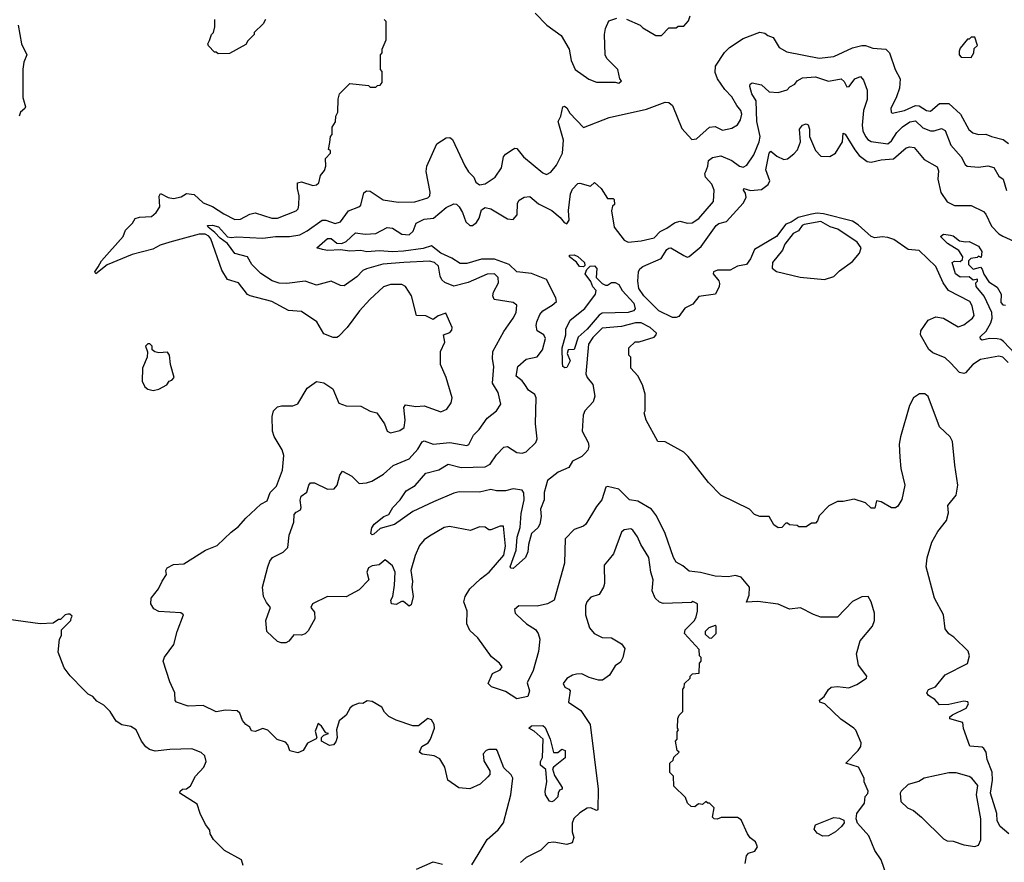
# Model space of a CAD drawing. Extents: x 2210602 to 2357277, y 510288 to 673808.
# Tile 442 of 464: x 2318395 to 2323704, y 662101 to 666644. Entities that reach past the tile are written whole.
import ezdxf

# ---------------------------------------------------------------- set-up
doc = ezdxf.new("R2010")
doc.units = 0

msp = doc.modelspace()

# ---------------------------------------------------------------- linework, layer by layer
at = {"layer": '0CON05XD'}
for points in [[(2320866.1, 662143.9), (2320915.3, 662224.7), (2320975, 662276.9), (2321003.3, 662315), (2321042.5, 662465), (2321053.8, 662555), (2321045, 662572.5), (2321005, 662610), (2320970, 662705), (2320965, 662710), (2320925, 662710), (2320910, 662705), (2320893, 662687), (2320898.3, 662648.3), (2320930, 662595), (2320930, 662575), (2320918.3, 662561.7), (2320877, 662523), (2320821.7, 662498.3), (2320763, 662503), (2320702.5, 662545), (2320687.5, 662615), (2320659.5, 662659.5), (2320630, 662675), (2320565, 662683.8), (2320550, 662695), (2320563.8, 662725), (2320596.7, 662745), (2320610, 662765), (2320631.2, 662825), (2320630, 662845), (2320615, 662868.8), (2320595, 662876.2), (2320545, 662837.5), (2320515, 662837.5), (2320425, 662867.5), (2320385, 662887.5), (2320361.2, 662911.2), (2320348.3, 662938.3), (2320295, 662967.5), (2320268.8, 662971.2), (2320245, 662957.5), (2320225, 662960), (2320193.6, 662946.4), (2320177.5, 662935), (2320155.9, 662894.1), (2320117.5, 662865), (2320102.5, 662815), (2320106.4, 662773.6), (2320099.5, 662750.5), (2320087.5, 662735), (2320065, 662731.2), (2320022.5, 662755), (2320022.5, 662775), (2320035, 662787.5), (2320060, 662795), (2320045, 662800), (2320022.5, 662835), (2320005, 662850), (2319988.1, 662808.1), (2319997.5, 662775), (2319993.6, 662766.4), (2319946.2, 662743.8), (2319923.3, 662705), (2319895, 662691.2), (2319851.7, 662701.7), (2319840, 662735), (2319828.3, 662748.3), (2319782.9, 662762.9), (2319733.6, 662813.6), (2319705, 662822.5), (2319665, 662807.5), (2319645, 662810), (2319635, 662830), (2319613.6, 662843.6), (2319596.4, 662866.4), (2319581.2, 662905), (2319567.3, 662917.3), (2319505, 662922), (2319455, 662912), (2319385, 662946.2), (2319303.9, 662943.9), (2319240, 662965), (2319233.6, 662973.6), (2319231.2, 663015), (2319203.8, 663075), (2319168, 663185), (2319175, 663207.5), (2319226.7, 663275), (2319243.3, 663345), (2319277.5, 663435), (2319263, 663447), (2319145, 663454), (2319118.8, 663468.8), (2319102, 663495), (2319103.3, 663525), (2319143.3, 663575), (2319162.3, 663617.7), (2319187, 663653), (2319182.5, 663675), (2319190.7, 663689.3), (2319225, 663706.2), (2319279.5, 663710.5), (2319397.5, 663785), (2319460.3, 663809.7), (2319535, 663881.2), (2319575, 663911.2), (2319613.4, 663956.6), (2319695, 664032.5), (2319729.5, 664050.5), (2319746.2, 664095), (2319780.3, 664129.7), (2319812, 664215), (2319820, 664295), (2319810, 664325), (2319766.4, 664396.4), (2319757.5, 664425), (2319756.7, 664505), (2319763.9, 664536.1), (2319785, 664557.5), (2319807, 664563), (2319868.3, 664561.7), (2319895, 664573.3), (2319945, 664657.5), (2319995, 664693.3), (2320035, 664686.7), (2320082.5, 664655), (2320115, 664577.5), (2320155, 664562), (2320235, 664561.2), (2320284.2, 664534.2), (2320320, 664525), (2320361.2, 664465), (2320376.4, 664426.4), (2320395, 664416.7), (2320445, 664429.2), (2320467.5, 664445), (2320472.9, 664485), (2320466.4, 664553.6), (2320475, 664567.5), (2320531.2, 664558.8), (2320575, 664563.3), (2320665, 664530), (2320697.5, 664545), (2320720.7, 664579.3), (2320726.7, 664605), (2320693.8, 664715), (2320663.3, 664785), (2320663.3, 664855), (2320687.5, 664905), (2320680, 664945), (2320715, 664957.5), (2320725, 664970), (2320726.7, 664985), (2320691.7, 665061.7), (2320651.7, 665048.3), (2320625, 665027.5), (2320585, 665047.5), (2320535, 665050), (2320507.5, 665155), (2320475.9, 665205.9), (2320456.1, 665216.1), (2320395, 665216.2), (2320356.4, 665203.6), (2320282.5, 665135), (2320227.5, 665075), (2320161.2, 664985), (2320114, 664936), (2320105, 664930), (2320085, 664931.2), (2320035, 664950), (2319996.7, 665015), (2319915, 665071.2), (2319845, 665077.1), (2319753.8, 665125), (2319636.7, 665155), (2319623.6, 665163.6), (2319575, 665225.8), (2319515, 665244.2), (2319484, 665294), (2319425, 665462.2), (2319415, 665477.1), (2319395, 665488.7), (2319362, 665488), (2319203.8, 665445), (2319151.5, 665428.5), (2319112.1, 665407.9), (2319000.9, 665379.1), (2318866.8, 665323.2), (2318805, 665273.8), (2318800, 665285), (2318817.5, 665312.5), (2318835.9, 665344.1), (2318952.5, 665475), (2318965, 665510), (2319003, 665547), (2319018.3, 665571.7), (2319040.5, 665579.5), (2319105, 665583.8), (2319130, 665605), (2319150, 665635), (2319147, 665693), (2319153.3, 665706.7), (2319195, 665686.2), (2319225, 665681.2), (2319265, 665690), (2319295, 665706.7), (2319335, 665702.5), (2319385, 665656.2), (2319435, 665637.5), (2319495, 665597.1), (2319555, 665566.9), (2319585, 665569.4), (2319635, 665595.6), (2319665, 665602.5), (2319753.6, 665573.6), (2319785, 665574.4), (2319885.9, 665614.1), (2319896.7, 665625), (2319900, 665645), (2319902, 665695), (2319892, 665735), (2319892.5, 665765), (2319915, 665770), (2319975, 665750), (2319995, 665753.3), (2320007.5, 665765), (2320016.7, 665805), (2320038.3, 665831.7), (2320046.1, 665853.9), (2320043.6, 665896.4), (2320070, 665925), (2320070, 665940), (2320060, 665945), (2320067, 665983), (2320070, 666015), (2320080, 666025), (2320080, 666065), (2320097, 666093), (2320100, 666125), (2320110, 666145), (2320112.5, 666215), (2320120, 666245), (2320175, 666300), (2320275, 666290), (2320285, 666280), (2320315, 666280), (2320325, 666290), (2320338.3, 666291.7), (2320350, 666305), (2320350, 666365), (2320340, 666375), (2320340, 666455), (2320350, 666465), (2320350, 666485), (2320370, 666535), (2320370, 666635), (2320360, 666645)], [(2319720, 666645), (2319708.3, 666621.7), (2319660, 666575), (2319660, 666565), (2319625, 666530), (2319615, 666510), (2319527, 666463), (2319465, 666460), (2319455, 666470), (2319445, 666470), (2319413, 666503), (2319410, 666515), (2319418.3, 666531.7), (2319430, 666565), (2319440, 666575), (2319447.5, 666605), (2319447.5, 666645)], [(2321175, 666680), (2321237.5, 666615), (2321315, 666560), (2321357.5, 666485), (2321367.5, 666425), (2321390, 666375), (2321463.9, 666323.9), (2321505, 666306.7), (2321605, 666307.5), (2321625, 666302.5)], [(2321625, 666302.5), (2321640, 666315), (2321630, 666325), (2321620, 666375), (2321560, 666435), (2321552.5, 666455), (2321547.5, 666565), (2321553, 666597), (2321571.7, 666638.3), (2321615, 666652.5)], [(2321666.4, 666646.4), (2321740, 666615), (2321755, 666600), (2321825, 666560), (2321855, 666560), (2321895, 666600), (2321935, 666600), (2321945, 666610), (2321975, 666610), (2322001.7, 666638.3), (2322010, 666665)], [(2318387.5, 666615), (2318404.5, 666515), (2318434.2, 666455), (2318417.1, 666415), (2318411.7, 666378.3), (2318411.4, 666225), (2318426, 666175), (2318423.3, 666165), (2318398.8, 666145), (2318392, 666125)], [(2323068.1, 662031.9), (2323040.6, 662115), (2323005.5, 662165.5), (2322974.2, 662245), (2322912.6, 662312.6), (2322904.2, 662335), (2322907.8, 662365), (2322949.1, 662420.9), (2322953.6, 662456.4), (2322968.3, 662471.7), (2322970, 662485), (2322947.5, 662535), (2322947.5, 662555), (2322917.5, 662615), (2322850, 662635), (2322916.2, 662705), (2322930, 662725), (2322932.5, 662745), (2322903.6, 662813.6), (2322892.5, 662825), (2322822.3, 662872.3), (2322736.4, 662956.4), (2322710, 662965), (2322707.5, 662975), (2322733.3, 662995), (2322756.4, 663033.6), (2322770, 663045), (2322805, 663050), (2322865, 663042), (2322909.3, 663060.7), (2322960, 663095), (2322963.3, 663105), (2322916.7, 663165), (2322907.5, 663225), (2322926.2, 663295), (2322993.8, 663375), (2323003.3, 663405), (2323003.3, 663445), (2322986.4, 663506.4), (2322970, 663535), (2322935, 663533.3), (2322885, 663506.7), (2322805, 663423.3), (2322715, 663423.3), (2322675, 663436.7), (2322605, 663473.3), (2322545, 663466.2), (2322485, 663493.3), (2322375, 663507.8), (2322314.2, 663504.2), (2322328.7, 663541.3), (2322330, 663585), (2322285, 663638), (2322255, 663647.5), (2322215, 663641.4), (2322145, 663644.2), (2322065, 663663.8), (2322005, 663671.2), (2321970.5, 663700.5), (2321935, 663718.8), (2321920.8, 663745), (2321875.7, 663875), (2321828.6, 663968.6), (2321801.2, 664005), (2321727.9, 664047.9), (2321683.3, 664055), (2321625, 664114), (2321565, 664126.7), (2321555, 664123.3), (2321534.5, 664055.5), (2321505, 664020), (2321447.5, 663925), (2321435, 663914.4), (2321384.6, 663895.4), (2321335.7, 663845), (2321332, 663715), (2321275.8, 663514.2), (2321240, 663495), (2321185, 663482), (2321085.9, 663484.1), (2321063.3, 663465), (2321066.7, 663445), (2321076.2, 663435), (2321127.7, 663387.7), (2321175.9, 663355.9), (2321190, 663335), (2321198.8, 663305), (2321192, 663238), (2321164, 663135), (2321130.7, 663069.3), (2321142.9, 663025), (2321135, 662996.2), (2321075, 662982.5), (2321015, 663022.5), (2320938.3, 663048.3), (2320920, 663065), (2320945, 663120), (2320985, 663140), (2320996.7, 663155), (2320981.2, 663175), (2320939.1, 663209.1), (2320865, 663310.8), (2320821.1, 663351.1), (2320806.4, 663386.4), (2320808.1, 663455), (2320790, 663505), (2320796.4, 663533.6), (2320822.5, 663575), (2320879.5, 663630.5), (2320926.4, 663665), (2321005, 663758.1), (2321014.7, 663805), (2321003, 663913), (2320985, 663914), (2320935, 663893.8), (2320925, 663893.8), (2320905, 663908.8), (2320875, 663909.2), (2320825, 663890), (2320712.3, 663912.3), (2320684.1, 663905.9), (2320605, 663860), (2320575, 663840), (2320550.5, 663809.5), (2320526.7, 663755), (2320504.3, 663675), (2320513.3, 663615), (2320510, 663585), (2320516, 663535), (2320505, 663490), (2320495, 663482.5), (2320465, 663507.5), (2320452.7, 663507.3), (2320425, 663491.2), (2320400, 663495), (2320396.7, 663515), (2320406.2, 663535), (2320416, 663595), (2320418.8, 663665), (2320405, 663700), (2320365, 663732.5), (2320333.9, 663706.1), (2320295, 663700), (2320275, 663688.8), (2320266, 663665), (2320276.7, 663625), (2320225, 663571.2), (2320155, 663532), (2320055, 663534), (2319974, 663495), (2319964, 663475), (2319985, 663450), (2319986.4, 663413.6), (2319950.7, 663349.3), (2319935, 663333.3), (2319915, 663326.7), (2319873, 663327), (2319846.4, 663293.6), (2319830, 663285), (2319805, 663284), (2319785, 663291.2), (2319727.5, 663345), (2319722.5, 663405), (2319732.5, 663435), (2319747.5, 663475), (2319725, 663502.5), (2319710, 663535), (2319703.8, 663585), (2319733.3, 663695), (2319743.3, 663725), (2319757.5, 663745), (2319816.1, 663773.9), (2319840.7, 663799.3), (2319848, 663865), (2319873.8, 663935), (2319874.2, 663975.8), (2319885, 663990), (2319908.3, 664001.7), (2319913.3, 664015), (2319906.4, 664053.6), (2319913.3, 664075), (2319943, 664097), (2319953.3, 664135), (2319962.5, 664147.5), (2319985, 664148), (2320055, 664113.8), (2320090, 664115), (2320105.9, 664134.1), (2320120.5, 664189.5), (2320135, 664210), (2320185, 664183.8), (2320225, 664143.3), (2320265, 664146.7), (2320293.6, 664156.4), (2320356.1, 664193.9), (2320409.1, 664240.9), (2320495, 664276), (2320541.4, 664328.6), (2320565, 664368.8), (2320575, 664374), (2320625, 664356), (2320714.5, 664365.5), (2320775, 664353.3), (2320805, 664348.6), (2320816.6, 664353.4), (2320841.9, 664405), (2320872.2, 664435), (2320915, 664495.8), (2320966.2, 664535), (2320988.8, 664571.2), (2320975.6, 664635), (2320944.4, 664685), (2320951.9, 664775), (2320944.4, 664815), (2320946.2, 664855), (2321005, 664963.3), (2321056.2, 665035), (2321071.2, 665065), (2321076.2, 665105), (2321055, 665120), (2320953.3, 665135), (2320946, 665155), (2320950, 665175), (2320977.1, 665225), (2320974, 665255), (2320955, 665274.2), (2320915, 665273.1), (2320813, 665227), (2320735, 665208.1), (2320687, 665227), (2320671.3, 665241.3), (2320661.7, 665261.7), (2320652.2, 665315), (2320632, 665335), (2320605, 665342.5), (2320465.3, 665334.7), (2320353.1, 665326.9), (2320265, 665301.1), (2320245, 665291.9), (2320212, 665258), (2320145, 665210), (2320125, 665211.2), (2320075, 665233.8), (2319995, 665213.8), (2319934.1, 665234.1), (2319835, 665221.2), (2319793.9, 665223.9), (2319756.1, 665236.1), (2319695, 665276.7), (2319646.7, 665325), (2319622.5, 665365), (2319555, 665384.2), (2319515, 665438), (2319475, 665465.6), (2319447.5, 665497.5), (2319410.8, 665525), (2319407.5, 665535), (2319435, 665536.6), (2319467.4, 665527.4), (2319515, 665473.8), (2319535, 665469.2), (2319565, 665473.6), (2319705, 665465.6), (2319775, 665475.5), (2319850, 665475), (2319905, 665484.5), (2319945, 665506.4), (2320025, 665562.9), (2320045, 665564.3), (2320095, 665545.5), (2320125, 665554.3), (2320166.9, 665613.1), (2320223.3, 665635), (2320234, 665645), (2320250, 665710), (2320265, 665721.2), (2320285, 665720), (2320355, 665673.1), (2320435, 665661.1), (2320525, 665663.1), (2320596.2, 665683.8), (2320605.6, 665695), (2320608.5, 665715), (2320586.7, 665825), (2320590.8, 665855), (2320644.3, 665975), (2320695, 666006.7), (2320715, 666010), (2320728.3, 665998.3), (2320795, 665856.2), (2320815, 665823.8), (2320844, 665795), (2320855, 665768.8), (2320875, 665754.3), (2320905, 665759.4), (2320958.6, 665795), (2320992.9, 665845), (2321004.1, 665904.1), (2321015, 665918.8), (2321055, 665946.7), (2321065, 665952.5), (2321075, 665950), (2321110.8, 665905), (2321215, 665818.6), (2321235, 665810.6), (2321258.1, 665821.9), (2321289.2, 665860.8), (2321322.2, 665925), (2321327.3, 665995), (2321297.5, 666095), (2321312, 666125), (2321323.3, 666175), (2321331.7, 666178.3), (2321345, 666170), (2321360.5, 666140.5), (2321435, 666064), (2321572.5, 666117.5), (2321775, 666162), (2321875, 666200), (2321895, 666197.5), (2321915, 666182.5), (2321965, 666057.5), (2322019.3, 665999.3), (2322045, 666001.2), (2322115, 666064.3), (2322145, 666068.6), (2322185, 666048), (2322235, 666060), (2322265, 666077.5), (2322281.2, 666105), (2322288, 666135), (2322283.8, 666155), (2322261.3, 666181.3), (2322235, 666228.8), (2322197.6, 666267.6), (2322158, 666325), (2322145, 666360), (2322146.1, 666393.9), (2322195, 666467.5), (2322222.5, 666495), (2322295, 666542.5), (2322385, 666577.5), (2322411.7, 666571.7), (2322428.3, 666558.3), (2322458.3, 666548.3), (2322490, 666495), (2322530.9, 666470.9), (2322705, 666436.7), (2322785, 666445.6), (2322885, 666493.5), (2322935, 666504.6), (2322955, 666504.5), (2322995, 666490.6), (2323065, 666485.8), (2323084.3, 666465), (2323115.7, 666375), (2323142.5, 666325), (2323138.9, 666275), (2323121.8, 666228.2), (2323091.2, 666165), (2323093.3, 666145), (2323100, 666140), (2323165, 666155.5), (2323225, 666182.5), (2323245, 666180), (2323285, 666154.6), (2323305, 666150.9), (2323355, 666192.1), (2323405, 666191.8), (2323467.5, 666135), (2323512, 666052), (2323534.4, 666034.4), (2323565, 666025.7), (2323605, 666028), (2323635, 666013.8), (2323697.7, 665997.7), (2323727, 665977)], [(2323525, 666440), (2323540, 666465), (2323541.7, 666488.3), (2323560, 666505), (2323545, 666550), (2323525, 666550), (2323515, 666540), (2323505, 666540), (2323465, 666490), (2323460, 666475), (2323460, 666455), (2323471.7, 666441.7), (2323525, 666440)], [(2323728.8, 662255), (2323682, 662295), (2323664.5, 662324.5), (2323662.9, 662365), (2323629.6, 662475), (2323640.5, 662545), (2323637.6, 662587.6), (2323610.6, 662655), (2323605.6, 662695), (2323594, 662715), (2323585, 662721.4), (2323517, 662727), (2323483, 662823), (2323480, 662855), (2323410, 662875), (2323410, 662885), (2323423.9, 662896.1), (2323497.7, 662932.3), (2323510, 662955), (2323506.4, 662966.4), (2323485, 662970), (2323405, 662952.5), (2323355, 662950), (2323328.3, 662978.3), (2323295, 663000), (2323286.2, 663015), (2323295, 663033.3), (2323333, 663047), (2323385, 663112.5), (2323505, 663172.5), (2323516.7, 663215), (2323509.3, 663239.3), (2323432.5, 663315), (2323405, 663332.5), (2323385, 663360), (2323376.7, 663435), (2323326.7, 663525), (2323283.3, 663695), (2323287, 663743), (2323312.3, 663827.7), (2323345.9, 663884.1), (2323392.5, 663945), (2323402.5, 663985), (2323400, 664025), (2323445, 664080), (2323453.3, 664135), (2323437.5, 664242.5), (2323425, 664370), (2323412.5, 664395), (2323355, 664450), (2323293, 664613), (2323275, 664626.7), (2323247, 664627), (2323214.1, 664605.9), (2323193.3, 664565), (2323143.3, 664395), (2323136.7, 664355), (2323140, 664285), (2323146.7, 664225), (2323167.5, 664135), (2323151.7, 664058.3), (2323129.3, 664020.7), (2323117, 664013), (2323095, 664012.5), (2323040, 664045), (2323015, 664050), (2323005, 664010), (2322985, 664010), (2322955, 664040), (2322895, 664060), (2322835, 664047.5), (2322805, 664047.5), (2322757, 664023), (2322705, 663970), (2322697, 663943), (2322685, 663930), (2322665, 663930), (2322635, 663910), (2322595, 663910), (2322587, 663917), (2322545, 663920), (2322535, 663930), (2322525, 663930), (2322503.6, 663906.4), (2322485, 663904), (2322460.9, 663920.9), (2322436.7, 663966.7), (2322385, 663966.2), (2322356.4, 663976.4), (2322330, 664005), (2322175, 664080), (2322109.3, 664149.3), (2321999.3, 664289.3), (2321975, 664312.5), (2321875, 664367.5), (2321835, 664370), (2321772.5, 664485), (2321762.5, 664525), (2321767.5, 664535), (2321767.5, 664625), (2321752.5, 664675), (2321727.5, 664725), (2321690, 664765), (2321690, 664825), (2321680, 664835), (2321680, 664875), (2321713, 664907), (2321735, 664907.5), (2321815, 664932.5), (2321827.5, 664945), (2321828.8, 664955), (2321793.8, 664985), (2321745, 665010), (2321715, 665009.1), (2321640.2, 664989.8), (2321535, 664982.1), (2321485, 664930), (2321461.8, 664895), (2321447.5, 664735), (2321454.6, 664714.6), (2321485, 664676.7), (2321495.6, 664615), (2321486.6, 664583.4), (2321441.4, 664535), (2321432.7, 664512.7), (2321428.5, 664425), (2321460, 664365), (2321464.3, 664345), (2321457.4, 664322.6), (2321441.2, 664305), (2321425, 664290), (2321375.8, 664265), (2321355, 664229.2), (2321298.8, 664205), (2321240.5, 664159.5), (2321223.3, 664095), (2321223.3, 664055), (2321203.1, 664005), (2321206.5, 663965), (2321199.5, 663925), (2321188.1, 663905), (2321155, 663873.3), (2321138.1, 663815), (2321134.3, 663775), (2321122, 663745), (2321055, 663686.2), (2321045, 663686.7), (2321038.8, 663695), (2321071.8, 663785), (2321076.7, 663855), (2321094.1, 663905.9), (2321098.5, 663981.5), (2321115.3, 664055), (2321113.3, 664093.3), (2321105, 664108), (2321055, 664115.7), (2321015, 664104.3), (2320965, 664104), (2320935, 664111.2), (2320875, 664096.5), (2320765, 664098.2), (2320735, 664091.1), (2320625.9, 664044.1), (2320515, 663993.6), (2320415, 663922), (2320338.3, 663901.7), (2320305, 663870), (2320295, 663867.5), (2320287.5, 663875), (2320293.8, 663905), (2320306.7, 663925), (2320358.8, 663965), (2320385, 663976.7), (2320407.1, 664015), (2320447.1, 664055), (2320479.2, 664105), (2320526.4, 664133.6), (2320585, 664199.2), (2320655, 664216.9), (2320705, 664247.1), (2320775, 664230.6), (2320905, 664233.5), (2320931.8, 664248.2), (2320965, 664298), (2321005, 664340), (2321025, 664343.3), (2321075, 664310.6), (2321105, 664306.4), (2321125, 664313.6), (2321177.8, 664365), (2321184.4, 664385), (2321175.7, 664465), (2321180, 664605), (2321173, 664623), (2321137.8, 664647.8), (2321117.9, 664677.9), (2321105, 664698), (2321072.7, 664722.7), (2321080.8, 664775), (2321125.7, 664814.3), (2321185, 664825.8), (2321214.4, 664865), (2321230, 664925), (2321220.8, 664945), (2321185, 664966.7), (2321180, 664995), (2321183.3, 665015), (2321198.9, 665055), (2321214.7, 665075.3), (2321266.2, 665105), (2321288.8, 665125), (2321286.2, 665145), (2321235, 665244.3), (2321155, 665276.4), (2321075, 665284.3), (2321034.4, 665325), (2320955, 665353.5), (2320885, 665352.7), (2320805, 665329.6), (2320769.1, 665329.1), (2320725, 665357.9), (2320665, 665386.2), (2320615, 665424.4), (2320569.5, 665410.5), (2320465, 665396.1), (2320405, 665392.8), (2320335, 665397.8), (2320266.8, 665393.2), (2320235, 665399.2), (2320175, 665395.8), (2320125, 665404.4), (2320055, 665400), (2320027.5, 665405), (2319997.5, 665415), (2320055, 665465.5), (2320075, 665464.2), (2320105, 665439.2), (2320131.7, 665438.3), (2320155, 665448.6), (2320205, 665495.8), (2320257.7, 665487.7), (2320315, 665491.4), (2320376.4, 665523.6), (2320405, 665521.2), (2320455, 665488.5), (2320495, 665484.4), (2320516.7, 665505), (2320532.7, 665547.3), (2320575, 665568.1), (2320626, 665575), (2320695, 665631.9), (2320735, 665651.2), (2320749.5, 665649.5), (2320765, 665636.2), (2320783.1, 665605), (2320800, 665555), (2320822.5, 665535), (2320836.7, 665535), (2320858.3, 665551.7), (2320872.9, 665575), (2320885, 665620), (2320905, 665632.5), (2320935, 665624.2), (2321025, 665571.4), (2321055, 665567.5), (2321077, 665593), (2321078.8, 665655), (2321088, 665672), (2321115, 665686.7), (2321145, 665691.2), (2321191.7, 665651.7), (2321265, 665616), (2321308.7, 665578.7), (2321330.3, 665550.3), (2321345, 665543.8), (2321357.3, 665562.7), (2321354.3, 665615), (2321364.2, 665705), (2321375, 665730), (2321405, 665761.2), (2321415, 665763.8), (2321473.3, 665746.7), (2321495, 665766.7), (2321530, 665735), (2321565, 665680), (2321595, 665680), (2321600, 665675), (2321601.7, 665648.3), (2321591.2, 665638.8), (2321586.2, 665613.8), (2321600.9, 665525), (2321653.3, 665455), (2321675, 665444.4), (2321745, 665451.2), (2321815, 665468.5), (2321848.3, 665501.7), (2321885, 665520), (2321925, 665550), (2321955, 665558.5), (2321995, 665547.9), (2322020.9, 665549.1), (2322056.9, 665573.1), (2322135.7, 665665), (2322139.1, 665725), (2322126.8, 665756.8), (2322092, 665795), (2322088.8, 665815), (2322094.2, 665825.8), (2322105.8, 665855), (2322108.8, 665885), (2322129.5, 665900.5), (2322175, 665910), (2322234.6, 665884.6), (2322276, 665855), (2322295, 665848.6), (2322315, 665860), (2322352.5, 665915), (2322381.4, 665985), (2322387.6, 666015), (2322370.3, 666095), (2322366.5, 666206.5), (2322342.2, 666245), (2322330.8, 666285), (2322333.1, 666296.9), (2322345, 666303.8), (2322395, 666292.9), (2322435.9, 666255.9), (2322485, 666251.2), (2322533.6, 666266.4), (2322547, 666283), (2322575, 666297.5), (2322586.7, 666315), (2322615, 666330.8), (2322685, 666337.1), (2322755, 666313.3), (2322825, 666325.8), (2322840.7, 666310.7), (2322855, 666282.5), (2322866.7, 666285), (2322897.5, 666325), (2322928, 666338), (2322945, 666317.5), (2322964, 666265), (2322963.9, 666213.9), (2322944.5, 666155.5), (2322936.5, 666075), (2322940.5, 666045), (2322954.6, 666014.6)], [(2322954.6, 666014.6), (2322967.6, 665997.6), (2322985, 665988.1), (2323075, 665975.6), (2323095, 665990.6), (2323124.3, 666035.7), (2323155, 666066.4), (2323195, 666093.8), (2323225, 666099.6), (2323265, 666060.5), (2323305, 666044.3), (2323325, 666044.3), (2323365, 666056.9), (2323385, 666046.2), (2323415, 665967.5), (2323470.6, 665905), (2323493, 665863), (2323503.9, 665853.9), (2323565, 665848.6), (2323615, 665857.1), (2323647.3, 665847.3), (2323675, 665800), (2323696.7, 665785), (2323715, 665723.3)], [(2323725, 664795.6), (2323695, 664824.4), (2323675, 664830), (2323575, 664812.9), (2323534, 664785), (2323495, 664740), (2323485, 664736.7), (2323462.7, 664742.7), (2323414, 664794), (2323385, 664822.1), (2323318, 664848), (2323296.1, 664866.1), (2323252.5, 664945), (2323253, 664967), (2323293.8, 665025), (2323335, 665042.5), (2323375, 665034.3), (2323455, 664988.9), (2323485, 665000), (2323531.4, 665035), (2323541.1, 665048.9), (2323531, 665101), (2323517.3, 665125), (2323403.6, 665185), (2323374.6, 665225), (2323335, 665314.4), (2323245, 665399.6), (2323185, 665405.6), (2323108.5, 665458.5), (2323075, 665469.5), (2323045.7, 665474.3), (2323005, 665468.5), (2322985, 665474.6), (2322915, 665538.8), (2322885, 665557.4), (2322728, 665598), (2322695, 665600.7), (2322665, 665595.3), (2322591.8, 665578.2), (2322555, 665552.5), (2322525, 665542), (2322475, 665476.1), (2322357.1, 665405), (2322335.6, 665355), (2322314, 665325), (2322265, 665314.7), (2322225, 665293.2), (2322156.7, 665293.3), (2322136.2, 665285), (2322134.3, 665274.3), (2322165, 665236.7), (2322167.7, 665222.3), (2322166, 665205), (2322146.1, 665163.9), (2322057.3, 665152.7), (2322025, 665110.8), (2321981.5, 665088.5), (2321948.6, 665045), (2321935, 665038.1), (2321915, 665039.1), (2321840.8, 665075), (2321760, 665155), (2321734, 665195), (2321728, 665235), (2321731.2, 665285), (2321738.3, 665301.7), (2321755, 665313.3), (2321853.8, 665356.2), (2321884.2, 665405), (2321895, 665412), (2321905, 665413.8), (2321975, 665373.3), (2321993.9, 665363.9), (2322005, 665367.5), (2322068.8, 665421.2), (2322150, 665535), (2322165, 665546), (2322205, 665556.2), (2322295.8, 665655), (2322312, 665685), (2322308.8, 665708.8), (2322297.5, 665725), (2322300, 665735), (2322335, 665723.3), (2322395, 665728.6), (2322430.8, 665755), (2322440, 665775), (2322418.5, 665835), (2322436.2, 665925), (2322445, 665936.2), (2322477.9, 665907.9), (2322515, 665890), (2322535, 665894.2), (2322569.4, 665920.6), (2322587.9, 665942.1), (2322604.4, 665985), (2322600, 666055), (2322615, 666076), (2322635, 666082), (2322646.7, 666076.7), (2322654.2, 666055), (2322653.1, 666015), (2322685, 665939.2), (2322715, 665908.1), (2322762.7, 665907.3), (2322793.8, 665925), (2322832, 665985), (2322835, 666032.5), (2322845, 666027.5), (2322897.3, 665942.7), (2322921.3, 665911.3), (2322965, 665880.4), (2322985, 665875.5), (2323040.6, 665889.4), (2323106.4, 665893.6), (2323175, 665953.8), (2323195, 665958.8), (2323217.5, 665955), (2323271.4, 665891.4), (2323340.9, 665850.9), (2323348.7, 665828.7), (2323345.6, 665784.4), (2323362.3, 665712.3), (2323395, 665662.7), (2323435, 665643.2), (2323525, 665642), (2323590.9, 665610.9), (2323605, 665596.7), (2323635, 665531.2), (2323675, 665490), (2323695, 665477.5), (2323775, 665440.8)], [(2322735, 665243.8), (2322785, 665260), (2322815, 665290), (2322885, 665340), (2322923.3, 665385), (2322932.5, 665415), (2322910, 665445), (2322806.2, 665515), (2322765, 665527.5), (2322715, 665556.8), (2322625, 665540.4), (2322614.3, 665535), (2322593.7, 665506.3), (2322565, 665491.4), (2322520, 665435), (2322507.8, 665402.2), (2322454, 665335), (2322452.5, 665305), (2322475, 665287.5), (2322603, 665257), (2322735, 665243.8)], [(2323762.7, 664842.7), (2323699.2, 664909.2), (2323685, 664920), (2323665, 664923.5), (2323624.3, 664925.7), (2323585, 664916.7), (2323575, 664922.5), (2323574, 664935), (2323606.2, 664965), (2323630.6, 665009.4), (2323638.6, 665035), (2323635.8, 665065), (2323594.3, 665154.3), (2323552.5, 665205), (2323550, 665225), (2323560, 665235), (2323560, 665245), (2323535, 665240), (2323515, 665257.5), (2323465, 665256.7), (2323441.2, 665275), (2323422.5, 665335), (2323435, 665342.5), (2323465, 665340), (2323478.3, 665351.7), (2323480, 665365), (2323459.3, 665399.3), (2323397, 665437), (2323360, 665475), (2323375, 665487.5), (2323413, 665483), (2323428.3, 665478.3), (2323462.3, 665452.3), (2323495, 665446.7), (2323515, 665448), (2323565, 665422.5), (2323582.5, 665395), (2323578.3, 665361.7), (2323565, 665370), (2323557.5, 665362.5), (2323523, 665357), (2323510, 665345), (2323510, 665325), (2323535, 665300), (2323575, 665310), (2323585, 665300), (2323593, 665273), (2323620.7, 665230.7), (2323665, 665202.5), (2323687.5, 665165), (2323685, 665120), (2323695, 665107.5), (2323710, 665105)], [(2321435, 665312.5), (2321413.8, 665313.8), (2321396.4, 665336.4), (2321360, 665365), (2321360, 665375), (2321385, 665376.7), (2321405, 665367.5), (2321440, 665335), (2321441.7, 665318.3), (2321435, 665312.5)], [(2321335, 664767.5), (2321323.8, 664773.8), (2321321.2, 664795), (2321320, 664875), (2321338.8, 664945), (2321340, 664975), (2321363.8, 665025), (2321442.7, 665087.3), (2321500, 665165), (2321502.5, 665185), (2321485, 665203.3), (2321473.5, 665233.5), (2321443.3, 665275), (2321453, 665297), (2321470, 665315), (2321495, 665316.7), (2321506.4, 665303.6), (2321502.5, 665255), (2321535, 665222.5), (2321553, 665213), (2321565, 665212.5), (2321585, 665227.5), (2321605, 665226.7), (2321625, 665216.7), (2321643.8, 665185), (2321706.3, 665116.3), (2321714, 665085), (2321705, 665074.4), (2321675, 665065.8), (2321535, 665062.5), (2321518.5, 665051.5), (2321455, 664976.2), (2321406.9, 664933.1), (2321385, 664866.7), (2321352.5, 664865), (2321347.5, 664845), (2321362.5, 664805), (2321345, 664770), (2321335, 664767.5)], [(2319115, 664645.6), (2319145, 664651.9), (2319187.5, 664675), (2319200, 664695), (2319215, 664700), (2319227.5, 664715), (2319207.5, 664785), (2319202.5, 664835), (2319191.7, 664851.7), (2319145, 664847.5), (2319123, 664853), (2319110, 664865), (2319110, 664885), (2319097, 664897), (2319085, 664897.5), (2319073.8, 664885), (2319083.3, 664853.3), (2319082, 664825), (2319056.2, 664765), (2319055.8, 664695.8), (2319070, 664665), (2319085, 664652.5), (2319115, 664645.6)], [(2322306.7, 662095), (2322313.3, 662136.7), (2322325, 662150), (2322359.3, 662160.7), (2322373.3, 662185), (2322362.3, 662212.3), (2322333.6, 662233.6), (2322320, 662255), (2322285, 662330), (2322265, 662342.5), (2322245, 662343.3), (2322177, 662343), (2322155, 662333.3), (2322140, 662335), (2322130, 662345), (2322140, 662395), (2322115, 662420), (2322105, 662420), (2322095, 662430), (2322077, 662413), (2322055, 662417.5), (2322035, 662400), (2322015, 662402.5), (2321995, 662420), (2321985, 662450), (2321921.7, 662511.7), (2321920, 662565), (2321900, 662585), (2321900, 662635), (2321918.3, 662651.7), (2321921.7, 662668.3), (2321950, 662695), (2321940, 662705), (2321930, 662755), (2321940, 662765), (2321940, 662805), (2321947.5, 662815), (2321942.5, 662825), (2321943, 662877), (2321950, 662895), (2321970, 662915), (2321970, 663035), (2321977, 663043), (2321980, 663065), (2322010, 663095), (2322010, 663105), (2322021.7, 663118.3), (2322058.3, 663121.7), (2322060, 663175), (2322070, 663185), (2322070, 663205), (2322060, 663215), (2322058.3, 663248.3), (2321980, 663335), (2321982.5, 663355), (2322032.5, 663405), (2322042.5, 663425), (2322050, 663455), (2322050, 663495), (2322025, 663507.5), (2322017.5, 663502.5), (2321865, 663496.9), (2321844.6, 663504.6), (2321822, 663525), (2321804.2, 663564.2), (2321810, 663625), (2321797.1, 663665), (2321788, 663745), (2321744.3, 663814.3), (2321725.8, 663855.8), (2321701.7, 663891.7), (2321689.5, 663899.5), (2321655, 663893.8), (2321639.5, 663880.5), (2321596.7, 663765), (2321573.9, 663736.1), (2321547, 663703), (2321547.5, 663605), (2321542.5, 663585), (2321520, 663545), (2321475, 663530), (2321453.3, 663505), (2321446.4, 663483.6), (2321446.2, 663435), (2321466.7, 663365), (2321492.5, 663335), (2321535, 663313.3), (2321585, 663312.5), (2321639.3, 663279.3), (2321657.5, 663255), (2321647.5, 663205), (2321635, 663180), (2321605, 663160), (2321575, 663110), (2321537, 663083), (2321515, 663082.5), (2321465, 663097.5), (2321425, 663117.5), (2321396.4, 663116.4), (2321375, 663111.2), (2321345, 663092), (2321324.4, 663065), (2321335, 663046), (2321355.6, 663035.6), (2321362.5, 663025), (2321354.2, 662965), (2321420.6, 662920.6), (2321471.2, 662845), (2321514.2, 662495), (2321512.5, 662385), (2321505, 662381.2), (2321475, 662394.3), (2321455, 662393.1), (2321415, 662368.6), (2321382, 662338), (2321373, 662313), (2321374.2, 662265), (2321382.5, 662235), (2321374.1, 662205.9), (2321345, 662198), (2321275, 662210.6), (2321245, 662207.1), (2321205, 662166.2), (2321125, 662127.5), (2321095, 662100)], [(2318671.7, 663418.3), (2318678.3, 663428.3), (2318665, 663440), (2318655, 663440), (2318640, 663435), (2318615, 663410), (2318605, 663410), (2318575, 663390), (2318505, 663387.5), (2318335, 663410)], [(2319600, 662085), (2319590, 662115), (2319500, 662165), (2319440, 662225), (2319422.5, 662255), (2319420, 662275), (2319397.5, 662305), (2319367.5, 662365), (2319352.5, 662415), (2319257.5, 662475), (2319260, 662485), (2319272.5, 662495), (2319295, 662497.5), (2319316.4, 662513.6), (2319342.5, 662565), (2319387.5, 662615), (2319400, 662645), (2319392.5, 662675), (2319373.6, 662693.6), (2319323.6, 662713.6), (2319205, 662710), (2319125, 662700), (2319095, 662709.2), (2319074.5, 662724.5), (2319051.2, 662755), (2319022.5, 662815), (2318995, 662833.3), (2318945, 662843.3), (2318915, 662862.5), (2318882.5, 662915), (2318849.3, 662949.3), (2318810.7, 662970.7), (2318790, 662995), (2318765, 663007.5), (2318740.7, 663030.7), (2318667, 663107), (2318635, 663150), (2318602.5, 663235), (2318610, 663305), (2318620, 663325), (2318620, 663355), (2318670, 663405), (2318671.7, 663418.3)], [(2322125, 663310), (2322150, 663335), (2322150, 663375), (2322145, 663377.5), (2322110, 663365), (2322090, 663345), (2322091.7, 663331.7), (2322111.7, 663311.7), (2322125, 663310)], [(2321265, 662427.5), (2321251.7, 662431.7), (2321230, 662465), (2321227.5, 662485), (2321236.7, 662535), (2321231.7, 662601.7), (2321203.3, 662625), (2321203.3, 662645), (2321213, 662667), (2321216.7, 662765), (2321169.3, 662809.3), (2321140, 662825), (2321155, 662836.7), (2321215, 662838.8), (2321228.8, 662828.8), (2321255.6, 662765.6), (2321273.3, 662693.3), (2321297, 662693), (2321318.3, 662711.7), (2321336.2, 662705), (2321336.2, 662665), (2321272.5, 662615), (2321267.5, 662605), (2321279.3, 662569.3), (2321320, 662505), (2321320, 662495), (2321305, 662490), (2321297.5, 662475), (2321296.7, 662455), (2321275, 662432.5), (2321265, 662427.5)], [(2323545, 662186.2), (2323565, 662193.3), (2323577, 662223), (2323577.5, 662335), (2323554.5, 662464.5), (2323560.6, 662515), (2323528.8, 662555), (2323515, 662564.2), (2323445, 662583.8), (2323405, 662584.2), (2323272.5, 662555), (2323242.9, 662537.1), (2323185, 662520), (2323147.5, 662485), (2323142.5, 662475), (2323145, 662430), (2323181.2, 662395), (2323215, 662380), (2323257.5, 662345), (2323375, 662228.1), (2323395, 662217.8), (2323427.5, 662215), (2323485, 662196), (2323545, 662186.2)], [(2322725, 662243.1), (2322695, 662258.1), (2322679.4, 662279.4), (2322685, 662302.9), (2322785, 662342.1), (2322815, 662340), (2322837.7, 662327.7), (2322841.2, 662315), (2322826, 662295), (2322793.8, 662265), (2322755, 662244.2), (2322725, 662243.1)], [(2320832.1, 662087.9), (2320866.1, 662143.9)], [(2320535, 662063.5), (2320625, 662104.4), (2320675, 662091.9)]]:
    msp.add_lwpolyline(points, dxfattribs=at)

doc.saveas('drawing.dxf')
